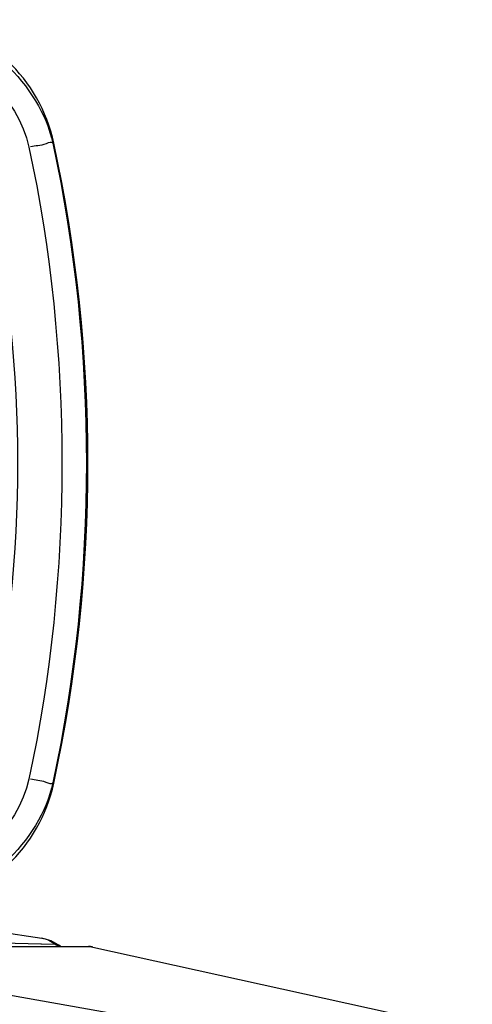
# Paper-space layout 'Sheet' of a CAD drawing. Header units: inches. Extents: x 0.2 to 10.8, y 0.2 to 8.3.
# Tile 468 of 545: x 10.149 to 10.206, y 4.4159 to 4.5402. Entities that reach past the tile are written whole.
import ezdxf

# ---------------------------------------------------------------- set-up
doc = ezdxf.new("R2010")
doc.units = ezdxf.units.IN
doc.header["$MEASUREMENT"] = 0
doc.layers.get('0').update_dxf_attribs({"lineweight": 5})
doc.layers.add('02___PRT_ALL_AXES', color=7, linetype='Continuous')

psp = doc.layouts.new('Sheet')

# ---------------------------------------------------------------- linework, layer by layer
at = {"color": 0, "linetype": 'ByBlock', "lineweight": -3}
for p, q in [((10.15314158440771, 4.524583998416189), (10.15326835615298, 4.52461128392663)), ((10.15314158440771, 4.443839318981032), (10.15326835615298, 4.443812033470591)), ((10.12397365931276, 4.423193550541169), (10.15779528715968, 4.423193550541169)), ((10.15172790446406, 4.423482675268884), (10.1516228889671, 4.423485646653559)), ((10.15347460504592, 4.423432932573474), (10.15172790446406, 4.423482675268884)), ((10.15347461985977, 4.423432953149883), (10.15393922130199, 4.423211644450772)), ((10.15396220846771, 4.423290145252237), (10.15347462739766, 4.42343300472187)), ((10.15410998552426, 4.423211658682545), (10.15396220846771, 4.423290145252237)), ((10.15814106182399, 4.423159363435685), (10.15766413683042, 4.423211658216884)), ((10.15766420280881, 4.423211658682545), (10.15772979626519, 4.423207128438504)), ((10.15772979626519, 4.423207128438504), (10.15779528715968, 4.423193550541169)), ((10.15814096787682, 4.423159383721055), (10.15779528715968, 4.423193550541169)), ((10.15779528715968, 4.423193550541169), (10.20604672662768, 4.412558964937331)), ((10.18398058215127, 4.410584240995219), (10.12063296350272, 4.421835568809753))]:
    psp.add_line(p, q, dxfattribs=at)
psp.add_lwpolyline([(10.15410238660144, 4.423211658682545), (10.15292379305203, 4.423905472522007), (10.15174512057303, 4.424242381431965)], dxfattribs=at)
for centre, radius, start, end in [((10.13371611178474, 4.520402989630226), 0.02, 12.1466566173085, 81.46923420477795), ((9.96556681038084, 4.48421165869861), 0.1920000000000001, 347.8533433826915, 12.1466566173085), ((10.13371611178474, 4.448020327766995), 0.02, 278.530765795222, 347.8533433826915), ((9.995730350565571, -1.107312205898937), 5.532994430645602, 88.38547338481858, 88.65215688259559)]:
    psp.add_arc(centre, radius, start, end, dxfattribs=at)
for points in [[(10.13666485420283, 4.540061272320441), (10.14411712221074, 4.538945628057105), (10.15156149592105, 4.531951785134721), (10.15314158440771, 4.524583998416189)], [(10.13630191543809, 4.537159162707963), (10.14256836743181, 4.536216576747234), (10.1488035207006, 4.530305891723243), (10.15012538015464, 4.524108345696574)], [(10.15314158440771, 4.524583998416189), (10.15878077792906, 4.498266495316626), (10.15878077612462, 4.470156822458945), (10.15314158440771, 4.443839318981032)], [(10.15012538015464, 4.524108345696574), (10.15567128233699, 4.49809516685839), (10.15567127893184, 4.470328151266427), (10.15012538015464, 4.444314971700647)], [(10.14511172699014, 4.518298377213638), (10.14989415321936, 4.496082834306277), (10.14989417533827, 4.472340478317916), (10.14511172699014, 4.450124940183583)], [(10.15012538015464, 4.444314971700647), (10.1488035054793, 4.438117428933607), (10.14256836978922, 4.432206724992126), (10.13630191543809, 4.431264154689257)], [(10.15314158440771, 4.443839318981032), (10.15156148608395, 4.43647153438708), (10.14411712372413, 4.429477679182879), (10.13666485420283, 4.42836204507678)]]:
    psp.add_open_spline(points, degree=3, dxfattribs=at)
for points, knots in [([(10.15314158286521, 4.524583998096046), (10.15299748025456, 4.524830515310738), (10.15173338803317, 4.524210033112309), (10.15096424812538, 4.524286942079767), (10.15031179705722, 4.524128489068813)], [0, 0, 0, 0, 0.2983876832, 1, 1, 1, 1]), ([(10.1531415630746, 4.443839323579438), (10.15299746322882, 4.44359280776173), (10.15173337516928, 4.444213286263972), (10.15096424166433, 4.44413637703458), (10.15031179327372, 4.444294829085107)], [0, 0, 0, 0, 0.2983866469, 1, 1, 1, 1]), ([(10.15174506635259, 4.424242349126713), (10.1520452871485, 4.424196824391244), (10.15266635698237, 4.423996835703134), (10.15320950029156, 4.423643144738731), (10.15347460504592, 4.423432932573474)], [0, 0, 0, 0, 0.4729894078, 1, 1, 1, 1])]:
    psp.add_open_spline(points, degree=3, knots=knots, dxfattribs=at)
at = {"layer": '02___PRT_ALL_AXES', "color": 0, "linetype": 'ByBlock', "lineweight": -3}
psp.add_line((10.12022569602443, 4.428970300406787), (10.15174141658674, 4.424242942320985), dxfattribs=at)

doc.saveas('drawing.dxf')
